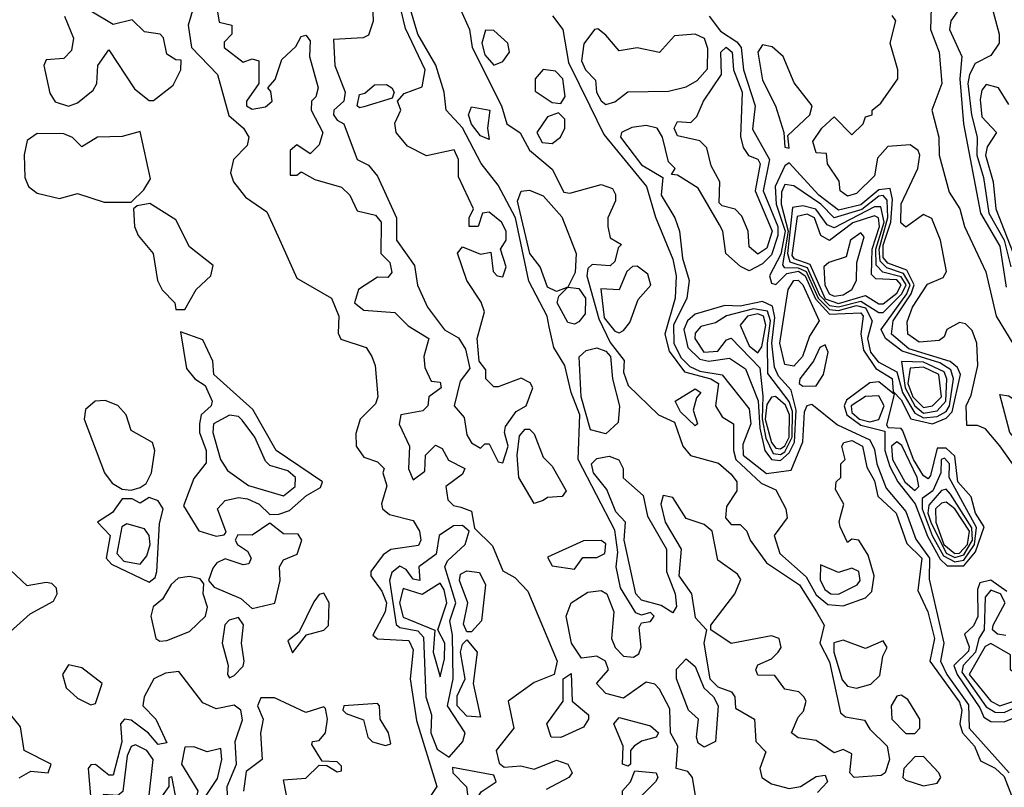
# Model space of a CAD drawing. Extents: x 2889633 to 3052318, y 540750 to 918690.
# Tile 650 of 656: x 2963886 to 2966085, y 874933 to 876647. Entities that reach past the tile are written whole.
import ezdxf

# ---------------------------------------------------------------- set-up
doc = ezdxf.new("R2010")
doc.units = 0

msp = doc.modelspace()

# ---------------------------------------------------------------- linework, layer by layer
at = {"layer": '0CON02XD'}
for points in [[(2965923.3, 876725), (2965920, 876625), (2965940, 876575), (2965946, 876505), (2965923.3, 876445), (2965938.8, 876385), (2965940, 876345), (2965962.3, 876262.3), (2965985.8, 876225), (2965996, 876185), (2966044.1, 876084.1), (2966066.7, 875985), (2966115, 875906.7)], [(2964674, 876685), (2964675.8, 876644.2), (2964665, 876612.5), (2964653, 876607), (2964586.7, 876603.3), (2964590, 876545), (2964613.3, 876485), (2964610, 876465), (2964587.5, 876445), (2964586.7, 876435), (2964595, 876422.5), (2964610, 876415), (2964640, 876335), (2964665, 876322.5), (2964685, 876297.5), (2964728, 876205), (2964727.5, 876155), (2964767.9, 876097.9), (2964774.2, 876054.2), (2964796.7, 876005), (2964834.5, 875954.5), (2964866.4, 875936.4), (2964881.7, 875911.7), (2964891.7, 875868.3), (2964869.7, 875840.3), (2964856.7, 875785), (2964878.8, 875758.8), (2964885, 875720), (2964895, 875702.5), (2964915, 875690), (2964925, 875700), (2964935, 875700), (2964955, 875660), (2964965, 875657.5)], [(2965396.7, 874905), (2965388.8, 874955), (2965378.3, 874968.3), (2965352.5, 874975), (2965356.2, 875025), (2965340, 875055), (2965338.3, 875108.3), (2965315, 875152.5), (2965305, 875163.3), (2965285, 875167.5), (2965235, 875132), (2965195, 875142.5), (2965174, 875165), (2965200.8, 875195), (2965194.4, 875214.4), (2965175, 875226), (2965141.2, 875221.2), (2965118.8, 875255), (2965106.7, 875315), (2965117.5, 875345), (2965155, 875368.8), (2965185, 875372.5), (2965197.5, 875365), (2965213.3, 875325), (2965208, 875265), (2965216, 875245), (2965235, 875226), (2965256.7, 875223.3), (2965268.8, 875231.2), (2965273.9, 875246.1), (2965270, 875290), (2965275, 875300), (2965295, 875303.3), (2965303.3, 875315), (2965295, 875323.3), (2965275, 875317.5), (2965262.3, 875322.3), (2965228.3, 875378.3), (2965218, 875425), (2965221.9, 875458.1), (2965215, 875507.5), (2965133.3, 875665), (2965137.5, 875765), (2965117.5, 875815), (2965103.3, 875875), (2965078.8, 875915), (2965068.8, 875961.2), (2965064, 875985), (2965023, 876063), (2964993.5, 876205), (2964955, 876277.5), (2964916.4, 876326.4), (2964875, 876406), (2964838.8, 876445), (2964834, 876485), (2964815.5, 876545.5), (2964775.5, 876615), (2964754.3, 876685)], [(2964864, 876685), (2964890.8, 876625), (2964896.9, 876585), (2964962.2, 876455), (2964974.4, 876414.4), (2965004.2, 876394.2), (2965025, 876356), (2965075, 876313.3), (2965101.7, 876261.7), (2965115, 876260), (2965185, 876279.2), (2965210, 876270), (2965217, 876257), (2965217, 876243), (2965200, 876205), (2965200, 876185), (2965205, 876160), (2965230, 876145), (2965222.5, 876137.5), (2965215, 876107.5), (2965205, 876097.5), (2965165, 876100.8), (2965155, 876091.2), (2965152.5, 876075), (2965179.2, 875979.2), (2965205, 875926.2), (2965236.2, 875886.2), (2965235, 875860), (2965245, 875830), (2965312.5, 875765), (2965348.3, 875748.3), (2965367.5, 875695), (2965384.1, 875674.1), (2965447.1, 875657.1), (2965475, 875632.5), (2965487.5, 875615), (2965487.5, 875595), (2965465, 875560), (2965462.5, 875535), (2965475, 875520), (2965495, 875520), (2965510, 875505), (2965517.5, 875485), (2965554, 875434), (2965628, 875385), (2965666, 875325), (2965682.5, 875295), (2965673.3, 875255), (2965695, 875213.3), (2965719.3, 875099.3), (2965730.7, 875090.7), (2965773.3, 875083.3), (2965785, 875062.5), (2965823.3, 875025), (2965828.8, 874995), (2965818.8, 874965), (2965810.5, 874959.5), (2965750, 874955), (2965740, 874965), (2965745, 875007.5), (2965725, 875017.5), (2965705, 875010), (2965665, 875037.5), (2965625, 875043.3), (2965610, 875055), (2965625, 875090), (2965637, 875103), (2965642.5, 875125), (2965637.5, 875135), (2965626.2, 875146.2), (2965595, 875152.5), (2965572.5, 875182.5), (2965535, 875183.3), (2965530, 875195), (2965535, 875206.7), (2965565, 875220), (2965580, 875235), (2965586.7, 875245), (2965582.5, 875265), (2965565, 875271.2), (2965475, 875254), (2965430, 875285), (2965430, 875295), (2965483.3, 875365), (2965497, 875397), (2965489.3, 875409.3), (2965445, 875440), (2965432.5, 875505), (2965415, 875520), (2965375, 875533.3), (2965345, 875580), (2965323.3, 875585), (2965318, 875565), (2965327.5, 875525), (2965363.8, 875465), (2965358, 875405), (2965386.7, 875365), (2965395, 875312.5), (2965420, 875285), (2965414, 875255), (2965427.8, 875175), (2965445, 875157.1), (2965476.2, 875146.2), (2965483.3, 875135), (2965485, 875110), (2965527.5, 875085), (2965530, 875035), (2965552.5, 875012.5), (2965538.8, 874975), (2965543.8, 874955), (2965565, 874940.8), (2965605, 874930), (2965630, 874935), (2965665, 874957.5), (2965685, 874960), (2965690, 874945), (2965668.3, 874921.7)], [(2965994.3, 876685), (2965965.7, 876645), (2965962.7, 876625), (2965990.6, 876565), (2965986.2, 876515), (2965994.4, 876415), (2966032.1, 876215), (2966075, 876141.2), (2966089.6, 876049.6)], [(2963986.2, 876655), (2964005.9, 876605.9), (2964001.7, 876578.3), (2963985, 876560.8), (2963945, 876557.5), (2963940, 876545), (2963953, 876483), (2963965, 876464), (2963995, 876454.2)], [(2963995, 876454.2), (2964015, 876461.2), (2964050.3, 876489.7), (2964058, 876505), (2964060.8, 876545), (2964085, 876580), (2964142.7, 876492.7), (2964175, 876466.7), (2964185, 876466.7), (2964228.8, 876501.2), (2964246.2, 876535), (2964247, 876557), (2964235, 876557.5), (2964215, 876570), (2964207, 876607), (2964200, 876615), (2964165, 876620), (2964137, 876647), (2964095, 876636.7), (2964045, 876666.2)], [(2964274.3, 876675), (2964262.5, 876635), (2964270, 876585), (2964328, 876525), (2964353, 876433), (2964386, 876405), (2964398, 876385), (2964393.8, 876366.2), (2964363.3, 876335), (2964356.7, 876305), (2964363.8, 876285), (2964390.5, 876250.5), (2964437.9, 876217.9), (2964463.1, 876163.1), (2964505, 876070), (2964582.5, 876025), (2964598.8, 875985), (2964597, 875947), (2964603.6, 875933.6), (2964660, 875915), (2964672.5, 875895), (2964680, 875875), (2964686.2, 875805), (2964680.5, 875789.5), (2964646.7, 875755), (2964637, 875723), (2964637.5, 875695), (2964655, 875670), (2964685, 875660), (2964700, 875645), (2964697.5, 875635), (2964706.4, 875606.4), (2964693.9, 875566.1), (2964696.7, 875555), (2964712, 875542), (2964765, 875528.8), (2964779.2, 875505), (2964782, 875485), (2964776.8, 875473.2), (2964715, 875463.8), (2964698, 875452), (2964670, 875415), (2964670, 875405), (2964695, 875371.2), (2964705.5, 875345), (2964702.5, 875325), (2964675, 875272.5), (2964685, 875264.2), (2964755, 875261.2), (2964765, 875240), (2964758, 875175), (2964772.3, 875082.3), (2964817.5, 874935), (2964784, 874885)], [(2964327.5, 876665), (2964331.7, 876641.7), (2964360, 876635), (2964360, 876615), (2964343, 876597), (2964342.5, 876585), (2964385, 876552.5), (2964405, 876560), (2964420, 876555), (2964420, 876505), (2964392.5, 876465), (2964392.5, 876455), (2964405, 876447.5), (2964435, 876452.5), (2964450, 876465), (2964447, 876487), (2964440, 876495), (2964456.7, 876513.3), (2964471.7, 876558.3), (2964503, 876587), (2964515, 876610), (2964525, 876612.5), (2964535, 876600), (2964533.3, 876565), (2964552.5, 876495), (2964547.5, 876475), (2964537.5, 876465), (2964536.7, 876445), (2964563.3, 876395), (2964555, 876367.5), (2964535, 876347.5), (2964505, 876367.5), (2964490, 876355), (2964490, 876300), (2964505, 876300), (2964515, 876307.5), (2964545, 876290), (2964605, 876273.3), (2964623.3, 876255), (2964640, 876220), (2964680.7, 876210.7), (2964693.3, 876195), (2964692.5, 876125), (2964712.5, 876105), (2964717, 876083), (2964708.3, 876071.7), (2964685, 876072.5), (2964642.5, 876045), (2964634, 876015), (2964655, 875998.8), (2964723.6, 875993.6), (2964753.6, 875963.6), (2964800, 875935), (2964788.8, 875895), (2964790.7, 875870.7), (2964805, 875840), (2964825, 875837.5), (2964827.5, 875825), (2964800, 875805), (2964797.5, 875785), (2964786.1, 875773.9), (2964737.5, 875765), (2964733.6, 875743.6), (2964756.7, 875695), (2964754.2, 875644.2), (2964765, 875620), (2964790.7, 875639.3), (2964792.5, 875675), (2964815, 875696.7), (2964829.5, 875689.5), (2964843.6, 875663.6), (2964880, 875645), (2964875, 875632.5), (2964837.5, 875605), (2964842.5, 875575), (2964855, 875562.5), (2964871.7, 875558.3), (2964895, 875550), (2964901.7, 875511.7), (2964942, 875472), (2964965, 875416.7), (2964991.7, 875401.7), (2965020.7, 875370.7), (2965086.7, 875215), (2965080, 875185), (2965035, 875166.7), (2964976.7, 875125), (2964990, 875065), (2964950, 875015), (2964957, 874987), (2964968.3, 874978.3), (2965005, 874981.2), (2965035, 874973.3), (2965085, 874993.8), (2965110, 874985), (2965120, 874965), (2965112.5, 874955), (2965062, 874928)], [(2964965, 875657.5), (2964976.9, 875695), (2964968.8, 875725), (2964971.2, 875738.8), (2964995, 875772.5), (2965017.5, 875785), (2965032.5, 875825), (2965026.4, 875836.4), (2965006.4, 875846.4), (2964955, 875827.5), (2964945, 875827.5), (2964927.5, 875845), (2964927.5, 875865), (2964912.5, 875885), (2964907.5, 875935), (2964924, 875995), (2964916.5, 876016.5), (2964884.5, 876064.5), (2964864, 876126), (2964875, 876140), (2964915, 876123.8), (2964938.3, 876128.3), (2964943.8, 876085), (2964952.5, 876075), (2964965, 876073.3), (2964972.5, 876095), (2964960, 876135), (2964972.5, 876155), (2964972.5, 876175), (2964962.5, 876195), (2964935, 876217.5), (2964920, 876215), (2964910, 876185), (2964890, 876185), (2964890, 876205), (2964900, 876225), (2964866.1, 876296.1), (2964866.2, 876335), (2964856.4, 876356.4), (2964795, 876343.3), (2964752.5, 876365), (2964726.7, 876395), (2964723.6, 876416.4), (2964737.5, 876445), (2964730, 876465), (2964745, 876482.5), (2964785, 876497.5), (2964792, 876535), (2964747.5, 876627.5), (2964737.8, 876667.8)], [(2965075.9, 876655.9), (2965098.8, 876625), (2965111.9, 876551.9), (2965159.2, 876455), (2965190.9, 876390.9), (2965286, 876275), (2965306.1, 876206.1), (2965345, 876112.5), (2965352.5, 876075), (2965350, 876025), (2965326.9, 875945), (2965337, 875907), (2965370.7, 875860.7), (2965430, 875845), (2965446.9, 875835), (2965440, 875785), (2965455, 875760), (2965480, 875745), (2965480, 875685), (2965485.4, 875665.4), (2965542, 875612), (2965575, 875597.5), (2965597.5, 875555), (2965600, 875535), (2965571.2, 875495), (2965584, 875455), (2965642.9, 875402.9), (2965665, 875362.5), (2965691.4, 875341.4), (2965725, 875338.1), (2965775, 875356), (2965789.4, 875370.6), (2965794.4, 875405), (2965781.2, 875451.2), (2965760, 875485), (2965745, 875487.5), (2965735, 875480), (2965718.8, 875515), (2965716.4, 875526.4), (2965726.7, 875565), (2965708.3, 875598.3), (2965710, 875615), (2965720, 875625), (2965720, 875655), (2965730, 875665), (2965722.5, 875695), (2965727, 875703), (2965745, 875707.1), (2965768.8, 875695), (2965778, 875648), (2965795, 875617.5), (2965803, 875583), (2965844, 875545), (2965867.8, 875477.8), (2965900.8, 875445), (2965892.3, 875372.3), (2965914.3, 875325), (2965929.4, 875265), (2965918.8, 875215), (2965985, 875123.3), (2965990, 875105), (2965985.6, 875075), (2965991.9, 875055), (2966018.6, 875025), (2966032, 874992), (2966065, 874975.7), (2966085, 874957.5), (2966147, 874797)], [(2965426, 876655), (2965451.2, 876621.2), (2965487.8, 876597.8), (2965497.3, 876585), (2965502.7, 876535), (2965528.5, 876455), (2965522.9, 876402.9), (2965560.9, 876335), (2965546.7, 876265), (2965579.2, 876185), (2965579.7, 876165), (2965565, 876121.8), (2965545, 876101.8), (2965515, 876086.2), (2965495.7, 876095.7), (2965463.3, 876125), (2965456.2, 876175), (2965448.8, 876188.8), (2965401.1, 876271.1), (2965355, 876300), (2965341.7, 876301.7), (2965350, 876315), (2965335, 876330), (2965321.9, 876385), (2965310, 876405), (2965285, 876411.1), (2965253.2, 876406.8), (2965230, 876395), (2965228, 876385), (2965275, 876322.9), (2965322.5, 876295), (2965318.9, 876255), (2965349.2, 876205), (2965360, 876175), (2965366.5, 876115), (2965381.4, 876065), (2965375.8, 876025), (2965346.5, 875965), (2965347.2, 875925), (2965363, 875893), (2965382.9, 875872.9), (2965405, 875862.2), (2965455, 875854.4), (2965515, 875778), (2965519.3, 875745), (2965501.2, 875698.8), (2965502.2, 875675), (2965553.7, 875633.7), (2965609.1, 875640.9), (2965635.3, 875704.7), (2965638.7, 875771.3), (2965645, 875785.8), (2965655, 875788.6), (2965712.5, 875742.5), (2965785, 875709.1), (2965795, 875687.5), (2965800.4, 875655), (2965821.2, 875601.2), (2965865, 875548.6), (2965887.5, 875487.5), (2965918.2, 875445), (2965917.5, 875397.5), (2965950, 875255), (2965942.9, 875215), (2965957.1, 875185), (2966005, 875117.1), (2966006.5, 875065), (2966095.9, 874965)], [(2966104.6, 875654.6), (2966075.4, 875695.4), (2966043.2, 875733.2), (2966025, 875740.8), (2966001.2, 875741.2), (2966000, 875785), (2966011.2, 875808.8), (2966025.8, 875875), (2966024, 875925), (2966013.2, 875953.2), (2965998.3, 875968.3), (2965985, 875970.8), (2965956.7, 875955), (2965950.7, 875939.3), (2965939.5, 875930.5), (2965895, 875927.1), (2965870, 875945), (2965867.9, 875972.1), (2965880.4, 876005), (2965913.7, 876056.3), (2965948.7, 876071.3), (2965955.8, 876085), (2965942.9, 876155), (2965923.2, 876203.2), (2965905, 876212.5), (2965865, 876184.2), (2965853.9, 876193.9), (2965855, 876236.2), (2965892, 876315), (2965896.7, 876345), (2965892.5, 876355), (2965875, 876367.5), (2965825, 876363.8), (2965801.9, 876338.1), (2965795, 876298.8), (2965755, 876259.2), (2965735, 876253.3), (2965718.8, 876265), (2965716.7, 876286.7), (2965690, 876325), (2965688.3, 876348.3), (2965665, 876350), (2965657.5, 876375), (2965677.5, 876405), (2965705, 876430), (2965745, 876390), (2965770, 876415), (2965775, 876430), (2965790, 876435), (2965790, 876445), (2965809.3, 876460.7), (2965847.5, 876515), (2965847.5, 876535), (2965830, 876595), (2965843.3, 876645), (2965835, 876656.7)], [(2966060, 876665), (2966074, 876615), (2966073.8, 876595), (2966055, 876567.5), (2966020.3, 876549.7), (2966007.1, 876525), (2966003.6, 876505), (2966012.1, 876435), (2966024.4, 876385), (2966023.6, 876345), (2966038.5, 876295), (2966050.5, 876215), (2966084.7, 876154.7), (2966100, 876095)], [(2964945, 876546), (2964965, 876553.8), (2964980, 876575), (2964976.2, 876595), (2964945, 876623.3), (2964926.4, 876623.6), (2964918.1, 876595), (2964925, 876568.8), (2964945, 876546)], [(2965195, 876458), (2965215, 876463.8), (2965244.2, 876485.8), (2965335, 876487.8), (2965375, 876497.5), (2965398.9, 876511.1), (2965422.6, 876537.4), (2965423, 876583), (2965415.5, 876605.5), (2965395, 876614.5), (2965348.6, 876611.4), (2965315, 876574.3), (2965265, 876584), (2965225, 876577.5), (2965195, 876612.5), (2965177, 876627), (2965170, 876625), (2965146.4, 876593.6), (2965140.8, 876555), (2965150, 876535), (2965172, 876512), (2965174.4, 876485), (2965185, 876466), (2965195, 876458)], [(2965605, 876360), (2965601.7, 876388.3), (2965650.9, 876435), (2965656.2, 876455), (2965616, 876506), (2965591.2, 876565), (2965566.4, 876586.4), (2965545, 876590.8), (2965534.5, 876575), (2965545, 876512.5), (2965574.5, 876454.5), (2965592.5, 876395), (2965595, 876362.5), (2965605, 876360)], [(2965535, 876123.8), (2965515, 876140), (2965513.3, 876175), (2965498.8, 876208.8), (2965484, 876224), (2965455, 876231.2), (2965448.3, 876238.3), (2965450, 876285), (2965430.5, 876320.5), (2965420.7, 876360.7), (2965405, 876376.7), (2965355, 876387.5), (2965347.5, 876405), (2965355, 876420), (2965385, 876417.5), (2965398.8, 876431.2), (2965413.3, 876465), (2965453.8, 876525), (2965452, 876575), (2965464.2, 876585.8), (2965477.5, 876575), (2965480, 876535), (2965500, 876485), (2965496.1, 876386.1), (2965501.7, 876361.7), (2965513.8, 876343.8), (2965535, 876336), (2965540, 876325), (2965528.6, 876265), (2965566.4, 876175), (2965555, 876136.7), (2965535, 876123.8)], [(2965095, 876460), (2965104.1, 876475.9), (2965098.8, 876515), (2965082.5, 876532.5), (2965055, 876536.2), (2965037.1, 876515), (2965037.6, 876487.6), (2965075, 876462), (2965095, 876460)], [(2964645, 876450), (2964640, 876455), (2964645, 876480), (2964657, 876483), (2964678.3, 876501.7), (2964705, 876502.5), (2964717.5, 876495), (2964722.5, 876485), (2964718.3, 876471.7), (2964655, 876452.5), (2964645, 876450)], [(2966095, 876457.5), (2966072.5, 876495), (2966045, 876502.5), (2966035, 876490), (2966031.2, 876468.8), (2966035, 876430), (2966067.5, 876395), (2966047, 876363), (2966043.3, 876345), (2966060.5, 876285), (2966066.5, 876225), (2966116.7, 876095)], [(2964935, 876380), (2964915, 876387.5), (2964895, 876413.8), (2964888.8, 876435), (2964895, 876452.5), (2964936.2, 876445), (2964931.2, 876405), (2964935, 876380)], [(2965075, 876370.8), (2965094, 876385), (2965104, 876405), (2965103.3, 876425), (2965089.3, 876439.3), (2965065, 876430), (2965041.4, 876395), (2965053.3, 876373.3), (2965075, 876370.8)], [(2964135, 876240), (2964163, 876267), (2964178.3, 876291.7), (2964155, 876397.5), (2964115, 876386.2), (2964060, 876385), (2964025, 876363.3), (2964004.1, 876384.1), (2963985, 876392), (2963925, 876392.9), (2963902.9, 876377.1), (2963895.7, 876345.7), (2963897.5, 876295), (2963906, 876275), (2963925, 876260), (2963975, 876248), (2964015, 876258.8), (2964075, 876240), (2964135, 876240)], [(2965925, 875744.6), (2965955, 875757.5), (2965968.5, 875771.5), (2965987.1, 875855), (2965980.6, 875870.6), (2965964.2, 875884.2), (2965872.2, 875912.2), (2965833.5, 875945), (2965836.9, 875975), (2965877.4, 876035), (2965883.9, 876055), (2965867.7, 876087.7), (2965825, 876103.5), (2965815, 876116), (2965815, 876144), (2965831.9, 876195), (2965835.8, 876245.8), (2965830, 876270), (2965805, 876267.5), (2965765, 876233.6), (2965715, 876222.1), (2965670.6, 876255), (2965605, 876327.5), (2965595, 876321.2), (2965573.3, 876275), (2965575.3, 876235), (2965596.1, 876175), (2965586.3, 876123.7), (2965560.9, 876075), (2965565, 876058.8), (2965575, 876055.8), (2965599.7, 876080.3), (2965625.4, 876085.4), (2965640.7, 876075), (2965663.8, 876023.8), (2965695, 875989.7), (2965765, 875992.5), (2965770, 875985), (2965764.6, 875945.4), (2965770.9, 875909.1), (2965797.9, 875867.9), (2965835, 875845.8), (2965836.7, 875816.7), (2965855, 875798.1), (2965876.1, 875756.1), (2965925, 875744.6)], [(2965125, 875967.5), (2965110.7, 875970.7), (2965086.7, 876015), (2965090, 876030), (2965110, 876050), (2965085, 876040), (2965065, 876050), (2965048.8, 876095), (2965025.3, 876125.3), (2964997.7, 876242.3), (2965006.1, 876263.9), (2965025, 876266.7), (2965055, 876254), (2965097.3, 876207.3), (2965128.8, 876125), (2965127, 876083), (2965110, 876050), (2965135, 876046.7), (2965150, 876025), (2965149.3, 875990.7), (2965135, 875972.5), (2965125, 875967.5)], [(2965905, 875757.9), (2965935, 875760.7), (2965955, 875772.3), (2965962.5, 875785), (2965971.5, 875845), (2965965.5, 875865), (2965941, 875881), (2965857.1, 875907.1), (2965820, 875935), (2965810, 875955), (2965867.2, 876035), (2965874.8, 876055), (2965860.3, 876080.3), (2965822.8, 876092.8), (2965807.8, 876107.8), (2965805.6, 876135), (2965825.2, 876205.2), (2965823.9, 876243.9), (2965815, 876254.4), (2965805, 876252.9), (2965766.7, 876223.3), (2965705, 876204.4), (2965675.6, 876235), (2965615, 876276), (2965595, 876278.8), (2965587.8, 876262.2), (2965587.1, 876235), (2965602.6, 876175), (2965590, 876100), (2965593.6, 876093.6), (2965625, 876093.3), (2965642.4, 876085), (2965669.8, 876025), (2965695, 876000.2), (2965715, 875997.7), (2965755, 876008.6), (2965775, 876003.6), (2965790, 875975), (2965779.6, 875935), (2965786, 875905), (2965803.4, 875883.4), (2965845, 875860.6), (2965858.1, 875815), (2965885, 875768.5), (2965905, 875757.9)], [(2964255, 876000), (2964280, 876045), (2964313.3, 876075), (2964318, 876098), (2964265, 876140), (2964235, 876200), (2964177, 876237), (2964148.3, 876231.7), (2964140, 876225), (2964142.5, 876185), (2964150.8, 876165), (2964184.2, 876125), (2964193.8, 876065), (2964204.2, 876044.2), (2964232.5, 876015), (2964235, 876000), (2964255, 876000)], [(2965805, 875993.1), (2965815, 875993.3), (2965856.4, 876035), (2965865.7, 876055), (2965855, 876073.3), (2965813.7, 876083.6), (2965799.2, 876099.2), (2965798.1, 876135), (2965816.7, 876195), (2965809.6, 876229.6), (2965795, 876229.1), (2965705, 876182.5), (2965689.4, 876189.4), (2965664, 876224), (2965635, 876231.5), (2965612.2, 876227.8), (2965601.2, 876125), (2965606.2, 876106.2), (2965645, 876094.1), (2965672.1, 876032.1), (2965695, 876008.7), (2965715, 876005.9), (2965765, 876018.9), (2965805, 875993.1)], [(2965815, 876012.7), (2965845, 876036.5), (2965854.5, 876055), (2965845, 876066.6), (2965798.3, 876068.3), (2965788.3, 876078.3), (2965790.2, 876135), (2965806.5, 876185), (2965804.5, 876204.5), (2965795, 876209.5), (2965746.6, 876193.4), (2965695, 876154), (2965675.6, 876165.6), (2965661.4, 876205), (2965645, 876212.7), (2965622.6, 876207.4), (2965610.6, 876120.6), (2965615, 876113.6), (2965651, 876101), (2965685, 876024), (2965715, 876013.3), (2965775, 876031.2), (2965805, 876012.7), (2965815, 876012.7)], [(2965705, 876029.8), (2965725, 876032.4), (2965744.5, 876045), (2965755.3, 876064.7), (2965755.6, 876105), (2965772.3, 876162.3), (2965765, 876171.4), (2965741.8, 876155), (2965732.1, 876117.9), (2965693.3, 876105), (2965682.2, 876095), (2965684.7, 876055.3), (2965694.2, 876035), (2965705, 876029.8)], [(2965225, 875948.1), (2965235, 875952.9), (2965248.9, 875971.1), (2965267.3, 876022.7), (2965295.8, 876054.2), (2965288.8, 876078.8), (2965265, 876096.7), (2965255, 876096.2), (2965242, 876085), (2965225, 876044), (2965183.9, 876046.1), (2965191.6, 875981.6), (2965215, 875951.4), (2965225, 875948.1)], [(2965615, 875873.8), (2965595, 875876.9), (2965583.8, 875925), (2965602.7, 876045), (2965615, 876064.5), (2965625, 876065.3), (2965635.1, 876055.1), (2965671.5, 875975), (2965649.8, 875940.2), (2965634.6, 875895), (2965615, 875873.8)], [(2965585, 875662.7), (2965605, 875680), (2965616.6, 875703.4), (2965620.4, 875775), (2965609.5, 875819.5), (2965581.2, 875851.2), (2965571.6, 875871.6), (2965565.7, 875925), (2965572.4, 875982.4), (2965567.2, 876007.2), (2965545, 876017.8), (2965495, 876007.8), (2965461.1, 876008.9), (2965395, 875989.5), (2965377.8, 875975), (2965369.6, 875955), (2965378.2, 875915), (2965405, 875888.8), (2965425, 875884.7), (2965471.2, 875891.2), (2965507.4, 875867.4), (2965535.7, 875795.7), (2965539.2, 875735), (2965550.3, 875685), (2965565, 875665.4), (2965585, 875662.7)], [(2965585, 875675.9), (2965595, 875682.2), (2965611.7, 875715), (2965612.5, 875772.5), (2965604.8, 875794.8), (2965557, 875857), (2965556.2, 875925), (2965563.2, 875975), (2965556.2, 875996.2), (2965525, 876001.2), (2965464.5, 875985.5), (2965440, 875970), (2965407.7, 875962.3), (2965395, 875947.5), (2965394, 875935), (2965413.8, 875905), (2965445, 875907.1), (2965465, 875932.5), (2965475, 875936.2), (2965539.4, 875869.4), (2965546.2, 875806.2), (2965544.1, 875755.9), (2965552.5, 875712.5), (2965568.8, 875678.8), (2965585, 875675.9)], [(2965535, 875903.1), (2965543.6, 875916.4), (2965552.2, 875965), (2965547.1, 875985), (2965535, 875990.7), (2965511.4, 875985), (2965495.6, 875965), (2965515, 875919.2), (2965535, 875903.1)], [(2964325, 875494), (2964343, 875497), (2964347, 875503), (2964328, 875555), (2964345, 875573.8), (2964375, 875580), (2964395, 875577.1), (2964421.2, 875565), (2964445, 875542.5), (2964465, 875543.3), (2964488.8, 875551.2), (2964526.7, 875585), (2964557.7, 875602.3), (2964562.5, 875615), (2964458.8, 875685), (2964406.8, 875776.8), (2964320, 875855), (2964317.5, 875885), (2964295, 875932.5), (2964245, 875950), (2964258.3, 875868.3), (2964277.5, 875845), (2964300, 875830), (2964316, 875795), (2964313.8, 875785), (2964291.2, 875765), (2964287.5, 875745), (2964287.5, 875725), (2964302.5, 875685), (2964302.3, 875657.7), (2964275, 875622.5), (2964251.7, 875561.7), (2964285.8, 875505.8), (2964325, 875494)], [(2965195, 875722.5), (2965161.2, 875731.2), (2965140, 875805), (2965135.5, 875894.5), (2965151.5, 875908.5), (2965175, 875914.3), (2965195, 875907.1), (2965205.6, 875895), (2965210, 875845), (2965226.1, 875783.9), (2965222.5, 875747.5), (2965195, 875722.5)], [(2965635, 875828.9), (2965665, 875829.6), (2965681.5, 875855), (2965692, 875905), (2965685, 875921.2), (2965672.9, 875915), (2965659.4, 875885), (2965628.2, 875845), (2965627.1, 875835), (2965635, 875828.9)], [(2965905, 875768.8), (2965935, 875774), (2965954.7, 875795.3), (2965956.8, 875845), (2965950.8, 875860.8), (2965905, 875882.5), (2965855.9, 875884.1), (2965863.5, 875825), (2965885, 875784.6), (2965905, 875768.8)], [(2965905, 875781.3), (2965925, 875784.6), (2965945.2, 875804.8), (2965938.8, 875855), (2965905, 875871.2), (2965875, 875868.9), (2965869.6, 875835), (2965881.1, 875805), (2965905, 875781.3)], [(2965395, 875740), (2965361.7, 875771.7), (2965350, 875795), (2965395, 875822.5), (2965407.5, 875815), (2965397.5, 875802.5), (2965390, 875775), (2965400, 875745), (2965395, 875740)], [(2965995, 875427.5), (2966021.2, 875458.8), (2966040, 875515), (2966021.1, 875545), (2966011.4, 875581.4), (2965981.1, 875615), (2965975, 875672.5), (2965955, 875690.4), (2965935, 875690), (2965920.5, 875629.5), (2965915, 875622), (2965905, 875628.6), (2965882.5, 875665), (2965858.9, 875728.9), (2965855, 875734), (2965826.1, 875736.1), (2965822.7, 875742.7), (2965840, 875810), (2965805, 875838.8), (2965785, 875836), (2965732.6, 875797.4), (2965727.5, 875785), (2965733.3, 875765), (2965765, 875741.9), (2965818, 875728), (2965818.6, 875685), (2965829.3, 875649.3), (2965847.5, 875615), (2965885.8, 875565.8), (2965914, 875494), (2965942.3, 875442.3), (2965957.9, 875427.9), (2965995, 875427.5)], [(2964135, 875596.2), (2964155, 875602.5), (2964168.3, 875611.7), (2964180.8, 875635), (2964188, 875685), (2964182.7, 875702.7), (2964135, 875730), (2964124.2, 875765), (2964105.5, 875785.5), (2964076.6, 875796.6), (2964054.4, 875795.6), (2964033.4, 875776.6), (2964030, 875755), (2964075.6, 875635), (2964092.4, 875612.4), (2964115, 875598.8), (2964135, 875596.2)], [(2965585, 875688.9), (2965595, 875695.4), (2965604.8, 875715), (2965605.6, 875765), (2965596.4, 875786.4), (2965574.4, 875805.6), (2965565, 875804.3), (2965555, 875787.5), (2965551.2, 875755), (2965565, 875703.3), (2965575, 875690), (2965585, 875688.9)], [(2965785, 875748.9), (2965805, 875754.4), (2965817.1, 875785), (2965805, 875807.1), (2965775, 875805.5), (2965742.9, 875785), (2965745, 875770), (2965761.9, 875755), (2965785, 875748.9)], [(2966145, 875670), (2966097.5, 875725), (2966075, 875810), (2966095, 875807.5), (2966127.5, 875785), (2966132.5, 875775), (2966130, 875705), (2966150, 875685), (2966145, 875670)], [(2964475, 875584.2), (2964501.2, 875605), (2964502, 875625), (2964485, 875640), (2964445, 875652), (2964435, 875661.2), (2964411.4, 875715), (2964383.2, 875753.2), (2964375, 875761.2), (2964355, 875764), (2964318.8, 875745), (2964317.1, 875725), (2964334.3, 875665), (2964350.3, 875640.3), (2964397.3, 875607.3), (2964475, 875584.2)], [(2965035, 875566.7), (2965000.8, 875625), (2964997.1, 875675), (2965002.3, 875717.7), (2965015, 875732.5), (2965025, 875732.5), (2965035, 875722.5), (2965055, 875670), (2965075, 875650), (2965106.7, 875595), (2965097.7, 875582.3), (2965065, 875580), (2965055, 875573.8), (2965035, 875566.7)], [(2965885, 875596), (2965894, 875605), (2965890.4, 875625), (2965856, 875696), (2965845, 875704.2), (2965833.6, 875695), (2965835.5, 875665), (2965862.9, 875615), (2965885, 875596)], [(2965345, 875322.5), (2965318.9, 875338.9), (2965275, 875350.6), (2965262.2, 875365), (2965236.2, 875485), (2965238.8, 875525), (2965217.9, 875547.9), (2965197.8, 875597.8), (2965167.9, 875635), (2965163.3, 875655), (2965175, 875667.1), (2965202.3, 875672.3), (2965224, 875664), (2965233.8, 875645), (2965233.9, 875623.9), (2965278.8, 875585), (2965288.3, 875538.3), (2965330.6, 875465), (2965330.6, 875415), (2965350, 875365), (2965353.3, 875336.7), (2965345, 875322.5)], [(2965975, 875436.7), (2965995, 875440.6), (2966018.4, 875475), (2966023, 875513), (2965961.9, 875625), (2965962.5, 875655), (2965951.9, 875668.1), (2965944.4, 875665), (2965943.1, 875635), (2965925.4, 875595), (2965901.9, 875578.1), (2965901.8, 875555), (2965923.8, 875495), (2965949.6, 875449.6), (2965975, 875436.7)], [(2965975, 875446.1), (2965995, 875452.4), (2966014.1, 875485), (2966012.6, 875512.6), (2965965, 875587.5), (2965955, 875598.8), (2965945, 875596), (2965916.8, 875563.2), (2965914.7, 875545), (2965921.1, 875525), (2965955, 875455.9), (2965975, 875446.1)], [(2964175, 875391.2), (2964188.6, 875401.4), (2964192.5, 875415), (2964198.3, 875521.7), (2964206.7, 875555), (2964195, 875572.5), (2964175, 875580), (2964155, 875567.5), (2964137, 875577), (2964115, 875577.5), (2964093.2, 875546.8), (2964060, 875525), (2964088.1, 875495), (2964079.2, 875445), (2964091.2, 875431.2), (2964175, 875391.2)], [(2965975, 875454.8), (2965985, 875455.8), (2966002.8, 875475), (2966007.1, 875505), (2965975, 875554.6), (2965955, 875569.5), (2965945, 875567.8), (2965931.8, 875555), (2965932.4, 875525), (2965950.4, 875475), (2965975, 875454.8)], [(2964155, 875431.4), (2964170, 875450), (2964177.5, 875475), (2964175.5, 875495.5), (2964165, 875510), (2964125, 875521.2), (2964114, 875515), (2964103.3, 875455), (2964118.3, 875438.3), (2964155, 875431.4)], [(2964405, 875332.5), (2964456.1, 875343.9), (2964468, 875395), (2964466, 875425), (2964475, 875441.2), (2964506.1, 875453.9), (2964516, 875485), (2964508.3, 875498.3), (2964475, 875498.8), (2964445, 875522.5), (2964405, 875496.2), (2964373.3, 875496.7), (2964367.5, 875485), (2964372.5, 875475), (2964395, 875460), (2964403.3, 875445), (2964398, 875432), (2964385, 875430), (2964345, 875443.3), (2964326, 875434), (2964317.7, 875422.3), (2964307.5, 875395), (2964320.3, 875380.3), (2964380, 875355), (2964405, 875332.5)], [(2964845, 875000), (2964876, 875035), (2964880.8, 875055), (2964841.9, 875115), (2964854.5, 875175.5), (2964852.7, 875272.7), (2964846.7, 875305), (2964860, 875345), (2964835.8, 875425), (2964841.4, 875438.6), (2964881.2, 875475), (2964890, 875505), (2964875, 875517.5), (2964855, 875516.7), (2964823.3, 875495), (2964816.1, 875453.9), (2964777.5, 875425), (2964780, 875395), (2964765, 875397.5), (2964749.3, 875419.3), (2964735, 875426.7), (2964717, 875413), (2964711.9, 875395), (2964726.7, 875296.7), (2964735, 875290), (2964775, 875282.2), (2964788, 875268), (2964793.1, 875135), (2964806, 875095), (2964804.4, 875055), (2964818.3, 875018.3), (2964845, 875000)], [(2965125, 875420), (2965143.8, 875446.2), (2965175, 875446.2), (2965193.3, 875455), (2965195, 875476.7), (2965185, 875483.8), (2965145, 875483.3), (2965065, 875446.7), (2965075, 875427.5), (2965125, 875420)], [(2963865, 875280), (2963909.7, 875320.3), (2963961.2, 875348.8), (2963970, 875365), (2963968, 875378), (2963958, 875388), (2963945, 875390), (2963902.7, 875382.7), (2963865, 875418.8), (2963821.7, 875421.7), (2963795, 875443.8), (2963775, 875438.8), (2963763.8, 875415), (2963766.7, 875385), (2963753.9, 875356.1), (2963758, 875335), (2963775, 875318.8), (2963818, 875308), (2963851.7, 875281.7), (2963865, 875280)], [(2965715, 875364), (2965756.7, 875385), (2965763.3, 875395), (2965760, 875415), (2965745, 875422.5), (2965715, 875412.5), (2965675, 875430), (2965674, 875396), (2965684, 875375), (2965697.5, 875365), (2965715, 875364)], [(2964199.3, 875259.3), (2964215, 875261.2), (2964265, 875281.2), (2964300.8, 875315), (2964305.8, 875335), (2964296.2, 875365), (2964297.5, 875387.5), (2964288.8, 875398.8), (2964265, 875404), (2964240, 875400), (2964224.2, 875385.8), (2964205, 875353.3), (2964184.1, 875335.9), (2964178.6, 875315), (2964190, 875265), (2964199.3, 875259.3)], [(2964895, 875280), (2964885, 875280), (2964877, 875297), (2964886.7, 875345), (2964868, 875395), (2964870.8, 875409.2), (2964885, 875416.7), (2964913, 875413), (2964926.2, 875385), (2964917.5, 875305), (2964895, 875280)], [(2964825, 875180), (2964835, 875220), (2964835.5, 875255), (2964820, 875285), (2964840, 875345), (2964834.3, 875374.3), (2964825, 875388.8), (2964785, 875363.8), (2964742.9, 875377.1), (2964734.7, 875345), (2964742.9, 875312.9), (2964813.6, 875283.6), (2964809.4, 875235), (2964825, 875180)], [(2966090.6, 875370.6), (2966055, 875395.5), (2966030.5, 875389.5), (2966025.5, 875375), (2966025.9, 875314.1), (2966016.2, 875293.8), (2965996.2, 875275), (2966007, 875247), (2966005, 875236.7), (2965972.5, 875205), (2965979.7, 875185), (2966030.5, 875110.5), (2966039.6, 875089.6), (2966055, 875080), (2966085, 875079.2), (2966125, 875095.6)], [(2964495, 875233.3), (2964526.7, 875273.3), (2964565, 875284), (2964575.6, 875294.4), (2964577.1, 875345), (2964565, 875366.7), (2964555, 875363.3), (2964542.7, 875347.3), (2964510, 875280), (2964485, 875260), (2964495, 875233.3)], [(2966088.3, 875271.7), (2966070, 875275), (2966058.8, 875285), (2966060, 875295), (2966086.9, 875345), (2966076.7, 875365), (2966055, 875373.1), (2966042.6, 875357.4), (2966040, 875285), (2966028.1, 875265), (2966021.1, 875235), (2965993.1, 875205), (2965990.3, 875190.3), (2966045, 875112.9), (2966065, 875100.5), (2966085, 875100.4), (2966136.3, 875123.7)], [(2964355, 875177.5), (2964365, 875182.5), (2964385, 875203.3), (2964387.5, 875215), (2964381.4, 875255), (2964386, 875296), (2964375, 875312.5), (2964354.1, 875305.9), (2964344, 875296), (2964338, 875255), (2964352, 875205), (2964350, 875185), (2964355, 875177.5)], [(2964915, 875090), (2964885, 875092), (2964863.3, 875115), (2964862.8, 875137.2), (2964881.2, 875175), (2964870.8, 875235), (2964875, 875252.5), (2964885, 875262.5), (2964907.5, 875235), (2964898.8, 875165), (2964915, 875090)], [(2965755, 875154.2), (2965787, 875163), (2965807.1, 875182.9), (2965814.2, 875225.8), (2965823.3, 875245), (2965815, 875260), (2965775, 875243.3), (2965725, 875261.9), (2965704.6, 875255.4), (2965704.6, 875235), (2965723.3, 875173.3), (2965735, 875158.6), (2965755, 875154.2)], [(2966075, 875114.6), (2966119.9, 875130.1), (2966132.5, 875155), (2966125, 875173.1), (2966099.2, 875195), (2966099.2, 875229.2), (2966055, 875254.3), (2966042.7, 875247.3), (2966006.5, 875185), (2966055.3, 875125.3), (2966075, 875114.6)], [(2964045, 875117.5), (2964055, 875120), (2964070, 875165), (2964025, 875200), (2963995, 875206.7), (2963982, 875185), (2963990, 875155), (2964015, 875132), (2964045, 875117.5)], [(2965415, 875022.5), (2965401.7, 875031.7), (2965397.5, 875045), (2965402.5, 875085), (2965380, 875105), (2965353.3, 875175), (2965353, 875197), (2965375, 875220), (2965395, 875202.5), (2965413.8, 875155), (2965436, 875135), (2965445.8, 875115), (2965440, 875035), (2965415, 875022.5)], [(2964350, 874915), (2964349.2, 874935), (2964370, 874985), (2964367.5, 875035), (2964383.6, 875083.6), (2964380, 875105), (2964365, 875116.7), (2964325, 875108), (2964295, 875121.4), (2964241.4, 875191.4), (2964212, 875188), (2964186, 875175), (2964163.8, 875135), (2964161.2, 875115), (2964190, 875085), (2964215, 875032.5), (2964195, 875028.8), (2964174, 875054), (2964135, 875083.3), (2964120, 875085), (2964111.2, 875075), (2964114.3, 875034.3), (2964095, 874960), (2964085, 874960), (2964055, 874984), (2964045, 874983.3), (2964038.8, 874975), (2964051.1, 874835)], [(2965095, 875044), (2965073.3, 875045), (2965063.3, 875075), (2965100, 875125), (2965100, 875175), (2965117.5, 875187.5), (2965120, 875125), (2965156.7, 875095), (2965156.7, 875085), (2965145, 875067.5), (2965095, 875044)], [(2965885, 875053.3), (2965896.2, 875065), (2965896.2, 875085), (2965869.4, 875129.4), (2965855, 875138.8), (2965845, 875136.2), (2965832.5, 875115), (2965834, 875085), (2965865, 875053.3), (2965885, 875053.3)], [(2964488, 874885), (2964475, 874950), (2964525, 874953.3), (2964555, 874982.5), (2964571.7, 874981.7), (2964595, 874967.5), (2964605, 874970), (2964605, 874980), (2964595, 874990), (2964561.7, 874991.7), (2964538.3, 875028.3), (2964540, 875035), (2964555, 875037.5), (2964568.8, 875055), (2964573.8, 875085), (2964569.3, 875109.3), (2964565, 875112.5), (2964525, 875100), (2964455, 875132.5), (2964425, 875132.5), (2964417.5, 875115), (2964430, 875085), (2964423.9, 875053.9), (2964427.5, 874995), (2964392, 874968), (2964385.7, 874924.3)], [(2964703.3, 875026.7), (2964715, 875030), (2964710, 875055), (2964691.2, 875085), (2964690, 875115), (2964685, 875120), (2964610, 875115), (2964607.5, 875105), (2964615, 875097.5), (2964654, 875084), (2964663.3, 875045), (2964674.2, 875034.2), (2964703.3, 875026.7)], [(2963885, 874953.8), (2963910.7, 874969.3), (2963950, 874965), (2963956.7, 874985), (2963896.2, 875015), (2963887.7, 875067.7), (2963865.8, 875095.8)], [(2965245, 874980), (2965232.5, 874985), (2965234, 875025), (2965213.3, 875075), (2965225, 875088.8), (2965295, 875070), (2965312.5, 875055), (2965307.5, 875045), (2965275, 875036), (2965258.8, 875025), (2965250, 875015), (2965250, 874985), (2965245, 874980)], [(2964105, 874814.4), (2964125, 874829.2), (2964172.7, 874895), (2964184.2, 874995), (2964170, 875015), (2964145, 875027.5), (2964135, 875023.8), (2964126.4, 875003.6), (2964116.3, 874923.7), (2964105, 874914.4), (2964073.1, 874916.9), (2964065.7, 874904.3), (2964070.5, 874835), (2964085, 874817.1), (2964105, 874814.4)], [(2964305, 874869.2), (2964317.5, 874885), (2964302.5, 874915), (2964327.7, 874952.3), (2964337.5, 874995), (2964335, 875020), (2964305, 875012), (2964275, 875023.3), (2964255, 875022.5), (2964247.5, 874985), (2964283.8, 874925), (2964274, 874885), (2964285, 874871.4), (2964305, 874869.2)], [(2965905, 874936), (2965935, 874942.5), (2965943.3, 874955), (2965938.8, 874965), (2965905, 875002), (2965885, 875001.2), (2965860.8, 874975), (2965858.8, 874955), (2965865, 874948.8), (2965905, 874936)], [(2964895, 874900), (2964905, 874903.3), (2964917, 874923), (2964950, 874945), (2964945, 874960), (2964852.5, 874977.5), (2964853.3, 874965), (2964884, 874934), (2964887.5, 874905), (2964895, 874900)], [(2965245, 874897.5), (2965232.5, 874905), (2965232.5, 874925), (2965250, 874945), (2965260, 874970), (2965307.5, 874965), (2965311.2, 874955), (2965306.2, 874945), (2965265, 874904), (2965245, 874897.5)], [(2964155.7, 874845), (2964220, 874935), (2964220, 874955), (2964225, 874957.5), (2964239.7, 874879.7)]]:
    msp.add_lwpolyline(points, dxfattribs=at)

doc.saveas('drawing.dxf')
